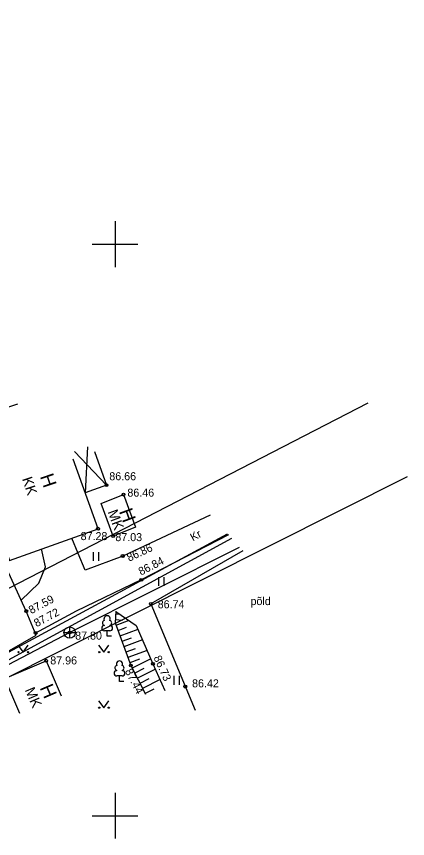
# Model space of a CAD drawing. Extents: x 648748 to 649126, y 6457789 to 6458252.
# Drawn here: x 649091.4 to 649125.6, y 6457948 to 6458019.9 of the extents above; entities that cross this region are included whole.
import ezdxf

# ---------------------------------------------------------------- set-up
doc = ezdxf.new("R2010")
doc.units = 0
for name, color, linetype in [('HALJASTUS', 7, 'Continuous'), ('HOONE', 7, 'Continuous'), ('HOONEDET', 7, 'Continuous'), ('KKAEV', 7, 'Continuous'), ('KORGUS-EH2000', 7, 'Continuous'), ('KTRASS', 7, 'Continuous'), ('PIIR', 7, 'Continuous'), ('PUU', 7, 'Continuous'), ('RELJEEF', 7, 'Continuous'), ('TEE', 7, 'Continuous'), ('VORK', 7, 'Continuous'), ('VTRASS', 7, 'Continuous')]:
    doc.layers.add(name, color=color, linetype=linetype)

msp = doc.modelspace()

# ---------------------------------------------------------------- linework, layer by layer
at = {"layer": 'HALJASTUS'}
for p, q in [((649098.084, 6457973.065), (649098.084, 6457972.304)), ((649098.539, 6457973.065), (649098.539, 6457972.304)), ((649103.81, 6457970.864), (649103.81, 6457970.103)), ((649104.265, 6457970.864), (649104.265, 6457970.103)), ((649091.486, 6457964.913), (649091.949, 6457964.306)), ((649091.949, 6457964.306), (649092.395, 6457964.913)), ((649098.555, 6457964.913), (649099.018, 6457964.306)), ((649099.018, 6457964.306), (649099.464, 6457964.913)), ((649105.137, 6457962.223), (649105.137, 6457961.462)), ((649105.592, 6457962.223), (649105.592, 6457961.462)), ((649098.555, 6457960.055), (649099.018, 6457959.449)), ((649099.018, 6457959.449), (649099.464, 6457960.055))]:
    msp.add_line(p, q, dxfattribs=at)
msp.add_lwpolyline([(649111.165, 6457973.169), (649103.136, 6457968.526), (649107.008, 6457959.219)], dxfattribs=at)
for centre in [(649091.548, 6457964.306), (649092.377, 6457964.306), (649098.617, 6457964.306), (649099.446, 6457964.306), (649098.617, 6457959.449), (649099.446, 6457959.449)]:
    msp.add_circle(centre, 0.055, dxfattribs=at)
at = {"layer": 'HOONE'}
for points in [[(649091.46, 6457986.018), (649086.728, 6457984.435), (649090.775, 6457972.34), (649098.507, 6457975.105), (649096.333, 6457981.187)], [(649098.202, 6457981.855), (649099.252, 6457978.919), (649097.382, 6457978.251)], [(649098.794, 6457977.301), (649100.741, 6457978.091), (649101.782, 6457975.245), (649099.835, 6457974.455), (649098.794, 6457977.301)], [(649091.683, 6457958.934), (649090.364, 6457962.006), (649093.978, 6457963.558), (649095.297, 6457960.486)]]:
    msp.add_lwpolyline(points, dxfattribs=at)
at = {"layer": 'HOONEDET'}
for p, q in [((649097.592, 6457982.273), (649097.382, 6457978.251)), ((649099.252, 6457978.919), (649096.461, 6457981.852))]:
    msp.add_line(p, q, dxfattribs=at)
at = {"layer": 'KKAEV'}
for p, q in [((649096.029, 6457965.518), (649096.029, 6457966.518)), ((649095.529, 6457966.018), (649096.529, 6457966.018))]:
    msp.add_line(p, q, dxfattribs=at)
msp.add_circle((649096.029, 6457966.018), 0.5, dxfattribs=at)
at = {"layer": 'KORGUS-EH2000'}
for centre in [(649099.252, 6457978.919), (649100.741, 6457978.091), (649098.507, 6457975.105), (649099.835, 6457974.455), (649100.665, 6457972.72), (649102.291, 6457970.637), (649103.136, 6457968.526), (649092.235, 6457967.901), (649093.046, 6457965.985), (649096.028, 6457966.014), (649093.978, 6457963.558), (649103.311, 6457963.292), (649101.381, 6457963.139), (649106.144, 6457961.297)]:
    msp.add_circle(centre, 0.125, dxfattribs=at)
at = {"layer": 'KTRASS'}
msp.add_line((649096.028, 6457966.014), (649110.877, 6457973.491), dxfattribs=at)
for points in [[(649110.189, 6457974.261), (649070.754, 6457952.786)], [(649096.029, 6457966.018), (649070.755, 6457952.79)]]:
    msp.add_lwpolyline(points, dxfattribs=at)
at = {"layer": 'PIIR'}
for p, q in [((649122.105, 6457986.094), (649080.95, 6457964.88)), ((649069.26, 6457951.39), (649125.584, 6457979.69))]:
    msp.add_line(p, q, dxfattribs=at)
at = {"layer": 'PUU'}
for p, q in [((649099.544, 6457966.173), (649099.064, 6457966.173)), ((649099.304, 6457965.698), (649099.304, 6457966.173)), ((649099.684, 6457965.698), (649099.304, 6457965.698)), ((649100.626, 6457962.227), (649100.146, 6457962.227)), ((649100.386, 6457961.752), (649100.386, 6457962.227)), ((649100.766, 6457961.752), (649100.386, 6457961.752))]:
    msp.add_line(p, q, dxfattribs=at)
for centre, radius, start, end in [((649099.134, 6457966.871), 0.233, 109.022, 253.142), ((649099.304, 6457967.218), 0.277, 332.58, 207.42), ((649099.474, 6457966.871), 0.233, 286.851, 70.986), ((649099.067, 6457966.411), 0.238, 90.002, 269.395), ((649099.542, 6457966.411), 0.238, 270.605, 89.998), ((649100.386, 6457963.272), 0.277, 332.58, 207.42), ((649100.148, 6457962.465), 0.238, 90.002, 269.395), ((649100.216, 6457962.925), 0.233, 109.022, 253.142), ((649100.556, 6457962.925), 0.233, 286.851, 70.986), ((649100.623, 6457962.465), 0.238, 270.605, 89.998)]:
    msp.add_arc(centre, radius, start, end, dxfattribs=at)
at = {"layer": 'RELJEEF'}
for p, q in [((649100.638, 6457967.09), (649100.019, 6457967.134)), ((649100.457, 6457967.604), (649100.054, 6457967.633)), ((649101.218, 6457967.072), (649100.077, 6457966.649)), ((649100.984, 6457966.452), (649100.251, 6457966.18)), ((649101.989, 6457966.292), (649100.425, 6457965.711)), ((649101.395, 6457965.538), (649100.599, 6457965.243)), ((649102.393, 6457965.375), (649100.773, 6457964.774)), ((649101.771, 6457964.611), (649100.948, 6457964.305)), ((649102.797, 6457964.459), (649101.122, 6457963.836)), ((649102.147, 6457963.684), (649101.296, 6457963.368)), ((649103.115, 6457963.738), (649101.497, 6457962.911)), ((649102.521, 6457962.873), (649101.724, 6457962.466)), ((649103.523, 6457962.823), (649101.952, 6457962.02)), ((649102.954, 6457961.971), (649102.18, 6457961.575)), ((649103.936, 6457961.911), (649102.407, 6457961.13)), ((649103.388, 6457961.07), (649102.635, 6457960.685))]:
    msp.add_line(p, q, dxfattribs=at)
for points in [[(649100.072, 6457967.882), (649099.999, 6457966.86), (649101.381, 6457963.139), (649102.655, 6457960.645)], [(649100.071, 6457967.873), (649101.836, 6457966.641), (649103.311, 6457963.292), (649104.365, 6457960.961)]]:
    msp.add_lwpolyline(points, dxfattribs=at)
at = {"layer": 'TEE'}
for points in [[(649024.176, 6457993.684), (649043.03, 6457975.251), (649059.66, 6457959.338), (649062.362, 6457955.934), (649067.734, 6457953.234), (649069.68, 6457953.796), (649072.111, 6457953.746), (649080.808, 6457958.747), (649093.109, 6457965.781), (649092.235, 6457967.901), (649088.043, 6457976.952), (649080.877, 6457973.605), (649080.278, 6457975.481), (649079.102, 6457978.684), (649075.883, 6457984.236)], [(649108.33, 6457976.301), (649100.665, 6457972.72), (649097.383, 6457971.491), (649096.78, 6457972.932), (649096.215, 6457974.285)], [(649109.922, 6457974.56), (649102.291, 6457970.637), (649096.594, 6457967.891), (649093.028, 6457965.976)], [(649091.791, 6457968.86), (649093.341, 6457970.352), (649093.906, 6457971.768), (649093.569, 6457973.339)]]:
    msp.add_lwpolyline(points, dxfattribs=at)
at = {"layer": 'VORK'}
for p, q in [((649100, 6458002), (649100, 6457998)), ((649098, 6458000), (649102, 6458000)), ((649100, 6457952), (649100, 6457948)), ((649098, 6457950), (649102, 6457950))]:
    msp.add_line(p, q, dxfattribs=at)
at = {"layer": 'VTRASS'}
msp.add_lwpolyline([(648962.245, 6458064.485), (648962.49, 6458064.476), (648963.533, 6458062.388), (648984.937, 6458037.806), (648985.682, 6458036.975), (649020.474, 6457998.164), (649045.944, 6457974.832), (649068.737, 6457953.518), (649069.454, 6457952.848), (649087.021, 6457962.34), (649109.829, 6457974.665)], dxfattribs=at)

# ---------------------------------------------------------------- texts
at = {"layer": 'HALJASTUS'}
msp.add_text('põld', height=0.7, dxfattribs=at).set_placement((649111.848, 6457968.425))
at = {"layer": 'HOONE'}
for s, height, rotation, p in [('H', 1.2, 288.49831, (649093.418, 6457979.697)), ('KK', 0.9, 288.49831, (649091.854, 6457979.473)), ('MK', 0.9, 290.09714, (649099.334, 6457976.59)), ('H', 1.2, 290.09714, (649100.327, 6457976.632)), ('MK', 0.9, 293.24048, (649092.089, 6457961.005)), ('H', 1.2, 293.24048, (649093.389, 6457961.202))]:
    msp.add_text(s, height=height, rotation=rotation, dxfattribs=at).set_placement(p)
at = {"layer": 'KORGUS-EH2000'}
for s, p in [('86.66', (649099.495, 6457979.349)), ('86.46', (649101.076, 6457977.915)), ('87.28', (649096.988, 6457974.111)), ('87.03', (649100.023, 6457974.021)), ('86.74', (649103.728, 6457968.148)), ('87.80', (649096.509, 6457965.406)), ('87.96', (649094.331, 6457963.235)), ('86.42', (649106.735, 6457961.231))]:
    msp.add_text(s, height=0.7, dxfattribs=at).set_placement(p)
for s, rotation, p in [('86.86', 25.04331, (649101.232, 6457972.214)), ('86.84', 27.20649, (649102.264, 6457970.998)), ('87.59', 28.18737, (649092.672, 6457967.625)), ('87.72', 28.0245, (649093.13, 6457966.485)), ('86.73', 294.3305, (649103.348, 6457963.831)), ('87.44', 297.06598, (649100.84, 6457962.649))]:
    msp.add_text(s, height=0.7, rotation=rotation, dxfattribs=at).set_placement(p)
at = {"layer": 'TEE'}
msp.add_text('Kr', height=0.7, rotation=29.13829, dxfattribs=at).set_placement((649106.808, 6457973.992))

doc.saveas('drawing.dxf')
